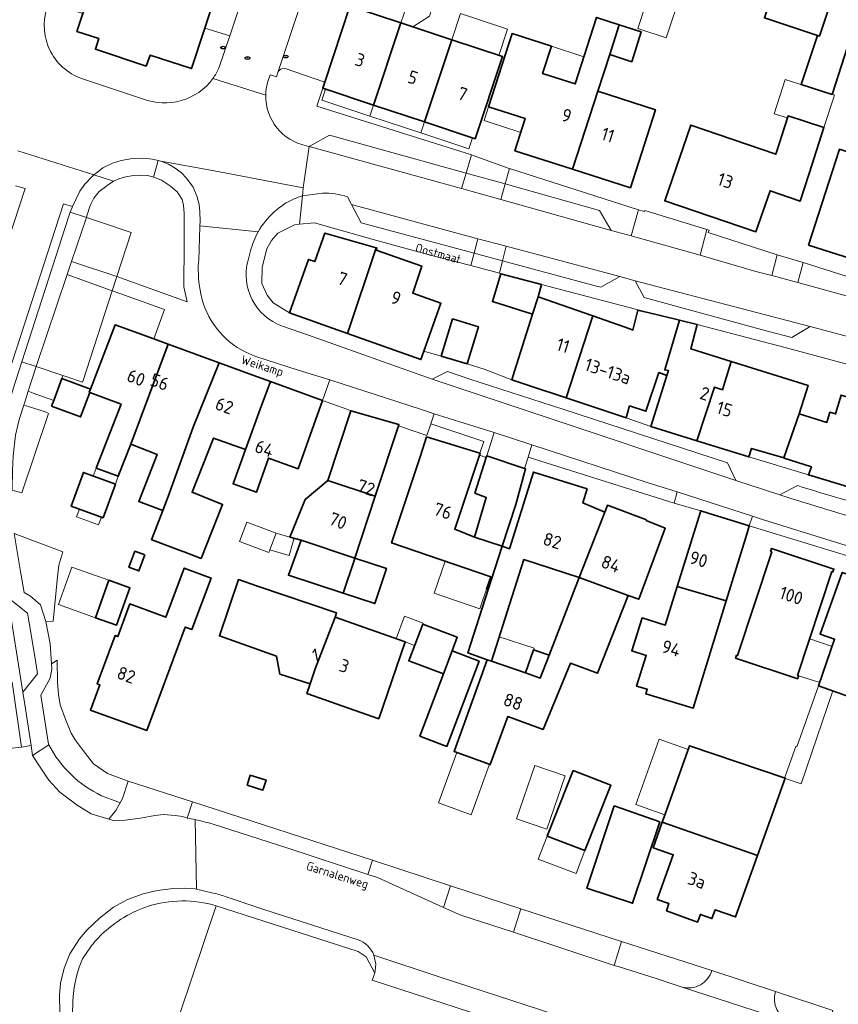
# Model space of a CAD drawing. Header units: metres. Extents: x 149984 to 156489, y 469398 to 478068.
# Tile 800 of 854: x 154618 to 154703, y 473938 to 474040. Entities that reach past the tile are written whole.
import ezdxf
from ezdxf.enums import TextEntityAlignment as Align

# ---------------------------------------------------------------- set-up
doc = ezdxf.new("R2010")
doc.units = ezdxf.units.M
doc.header["$LTSCALE"] = 0.75
for name, color, linetype, lineweight in [('B-WE-GR-BEPLANTING_CULTUUR_HEESTERS-GV', 252, 'Continuous', 18), ('B-WE-IE-MEUBILAIR-S', 252, 'Continuous', 25), ('B-WE-OG-BEBOUWING-GV', 6, 'Continuous', 35), ('B-WE-OG-BEBOUWING-T18', 1, 'Continuous', 18), ('B-WE-OG-BEBOUWING_LUIFEL-GV', 6, 'Continuous', 18), ('B-WE-OG-BEBOUWING_OVERBOUWING-GV', 6, 'Continuous', 18), ('B-WE-OG-TERREIN_BEGROEID-GV', 252, 'Continuous', 18), ('B-WE-OG-TERREIN_ERF-GV', 252, 'Continuous', 18), ('B-WE-OG-TOPOGRAFIE-T18', 7, 'Continuous', 18), ('B-WE-VH-OPENVERHARDING_BETONSTRAATSTEEN-GV', 252, 'Continuous', 18), ('B-WE-VH-OPENVERHARDING_STRAATBAKSTEEN-GV', 252, 'Continuous', 18), ('B-WE-VH-OPENVERHARDING_TEGEL-GV', 252, 'Continuous', 18)]:
    doc.layers.add(name, color=color, linetype=linetype, lineweight=lineweight)
doc.styles.add('NLCS-ISO', font='NLCS-ISO.ttf')
doc.styles.add('NLCS-ISO-M500-T18', font='NLCS-ISO.ttf', dxfattribs={"height": 0.9})
doc.styles.add('NLCS-ISO-M750-T18', font='NLCS-ISO.ttf', dxfattribs={"height": 1.35})

# ---------------------------------------------------------------- blocks, each defined once
blk = doc.blocks.new('SIE-MEUBILAIR_PUT_KOLK-SO')
blk.add_ellipse((0, 0), major_axis=(1.25, 0), ratio=0.54)
at = {"style": 'NLCS-ISO'}
blk.add_text('klk', height=0.75, dxfattribs=at).set_placement((0.03, 0), align=Align.MIDDLE_CENTER)
blk = doc.blocks.new('SIE-MEUBILAIR_PUT_RIOOLPUT-SO')
blk.add_ellipse((0, 0), major_axis=(1.25, 0), ratio=0.54)
at = {"style": 'NLCS-ISO'}
blk.add_text('ri', height=0.75, dxfattribs=at).set_placement((-0.04, 0.07), align=Align.MIDDLE_CENTER)

msp = doc.modelspace()

# ---------------------------------------------------------------- linework, layer by layer
at = {"layer": 'B-WE-GR-BEPLANTING_CULTUUR_HEESTERS-GV', "flags": 128}
for points in [[(154634.857, 474018.786), (154634.859, 474019.235), (154634.84, 474020.324), (154634.782, 474021.183), (154634.639, 474021.784), (154634.339, 474022.264), (154634.143, 474022.576), (154633.447, 474023.157), (154633.017, 474023.426), (154632.501, 474023.788), (154631.9, 474024.036), (154631.685, 474024.093), (154631.069, 474024.256), (154630.373, 474024.313), (154629.6, 474024.285), (154628.817, 474024.132), (154628.187, 474023.96), (154627.526, 474023.678), (154626.86, 474023.244), (154626.822, 474023.206), (154626.02, 474022.605), (154625.495, 474021.927), (154625.113, 474021.173), (154624.762, 474020.067), (154624.707, 474019.902), (154626.395, 474019.345), (154629.357, 474018.369), (154627.883, 474013.8), (154635.161, 474011.16), (154634.825, 474012.726), (154634.805, 474014.744), (154634.843, 474015.136)], [(154618.675, 474001.867), (154619.187, 474001.684), (154621.319, 474000.923), (154622.175, 474003.212), (154622.276, 474003.501), (154619.483, 474004.434)], [(154618.219, 474000.435), (154617.717, 473998.931), (154617.355, 473997.331), (154617.12, 473995.176), (154617.056, 473993.64), (154616.992, 473991.785), (154616.994, 473991.593), (154617.995, 473991.315), (154620.789, 473999.571), (154620.517, 473999.69), (154618.71, 474000.283)], [(154620.505, 473977.967), (154621.273, 473978.013), (154621.718, 473982.59), (154621.864, 473983.814), (154622.252, 473985.214), (154617.196, 473987.089), (154617.898, 473982.964), (154618.236, 473980.98), (154618.891, 473980.585), (154619.936, 473979.71)]]:
    msp.add_lwpolyline(points, close=True, dxfattribs=at)
for points in [[(154629.045, 473961.398), (154626.915, 473962.191), (154625.452, 473963.193), (154624.369, 473964.585), (154623.539, 473965.688), (154623.141, 473966.376), (154622.58, 473967.722), (154622.001, 473969.32), (154621.817, 473970.39), (154621.693, 473971.662), (154621.659, 473973.939), (154621.077, 473973.584), (154621.109, 473973.011), (154620.96, 473972.073), (154619.993, 473970.309), (154620.78, 473965.23), (154620.806, 473965.181)], [(154626.29, 473959.887), (154627.957, 473959.234), (154628.204, 473959.142), (154628.456, 473959.591), (154629.045, 473961.398)]]:
    msp.add_lwpolyline(points, dxfattribs=at)
at = {"layer": 'B-WE-GR-BEPLANTING_CULTUUR_HEESTERS-GV'}
msp.add_lwpolyline([(154620.806, 473965.181, 0.1649635), (154626.29, 473959.887)], format="xyb", dxfattribs=at)
at = {"layer": 'B-WE-OG-BEBOUWING-GV', "flags": 128}
for points in [[(154700.788, 474038.739), (154702.702, 474044.531), (154704.889, 474051.154), (154699.183, 474053.057), (154695.077, 474040.626), (154700.571, 474038.811)], [(154636.991, 474039.568), (154638.73, 474044.955), (154627.985, 474048.423), (154627.248, 474046.139), (154625.802, 474046.606), (154625.735, 474046.398), (154625.713, 474046.329), (154625.16, 474044.618), (154625.103, 474044.636), (154625.008, 474044.341), (154625.36, 474044.228), (154624.335, 474041.076), (154623.731, 474039.216), (154625.998, 474038.486), (154625.65, 474037.374), (154630.916, 474035.63), (154631.313, 474036.759), (154635.634, 474035.364)], [(154702.702, 474044.531), (154700.788, 474038.739), (154700.571, 474038.811), (154698.888, 474033.718), (154702.114, 474032.681), (154705.614, 474043.57)], [(154657.342, 474040.111), (154652.098, 474041.85), (154652.065, 474041.861), (154649.44, 474033.945), (154649.242, 474033.349), (154649.239, 474033.337), (154654.516, 474031.587)], [(154662.62, 474038.361), (154657.342, 474040.111), (154654.516, 474031.587), (154659.794, 474029.838)], [(154675.174, 474024.921), (154677.805, 474033.012), (154679.026, 474036.821), (154680.017, 474039.911), (154677.656, 474040.675), (154675.442, 474033.772), (154672.063, 474034.858), (154672.97, 474037.687), (154668.882, 474038.998), (154666.441, 474031.404), (154670.249, 474030.18), (154669.178, 474026.848)], [(154679.026, 474036.821), (154681.308, 474036.078), (154682.3, 474039.173), (154680.017, 474039.911)], [(154659.794, 474029.838), (154665.071, 474028.088), (154667.897, 474036.611), (154662.62, 474038.361)], [(154677.805, 474033.012), (154675.174, 474024.921), (154681.17, 474022.995), (154683.773, 474031.095)], [(154699.721, 474024.476), (154701.26, 474029.264), (154697.539, 474030.46), (154696.26, 474026.481), (154690.264, 474028.533), (154687.426, 474029.504), (154684.738, 474021.654), (154694.201, 474018.424), (154695.658, 474022.693), (154698.803, 474021.619)], [(154705.648, 474015.129), (154708.08, 474022.712), (154708.839, 474025.078), (154706.068, 474025.966), (154702.854, 474027.002), (154702.093, 474024.641), (154699.655, 474017.055)], [(154651.8, 474007.873), (154654.793, 474016.749), (154649.462, 474018.294), (154648.414, 474015.334), (154647.754, 474015.568), (154645.783, 474010.007)], [(154659.741, 474006.042), (154659.744, 474006.051), (154661.504, 474011.009), (154658.575, 474012.053), (154659.523, 474014.846), (154654.784, 474016.533), (154654.854, 474016.731), (154654.793, 474016.749), (154651.8, 474007.873), (154659.43, 474005.166)], [(154671.023, 474009.888), (154671.59, 474011.68), (154671.929, 474012.97), (154667.733, 474014.072), (154666.841, 474011.176)], [(154674.504, 474001.18), (154677.281, 474009.687), (154671.59, 474011.68), (154671.023, 474009.888), (154669.143, 474003.948), (154668.849, 474003.065), (154670.724, 474002.44)], [(154685.121, 474004.041), (154684.74, 474004.094), (154686.26, 474009.244), (154684.417, 474009.69), (154681.935, 474010.292), (154681.436, 474008.232), (154681.106, 474008.348), (154677.281, 474009.687), (154674.504, 474001.18), (154680.713, 473999.111), (154681.088, 474000.356), (154682.784, 473999.791), (154684.124, 474003.812), (154684.953, 474003.522)], [(154664.223, 474004.703), (154665.4, 474008.571), (154662.722, 474009.386), (154661.543, 474005.519)], [(154684.74, 474004.094), (154685.121, 474004.041), (154684.953, 474003.522), (154683.301, 473998.202), (154688.08, 473996.718), (154689.888, 474002.285), (154690.725, 474002.025), (154691.636, 474004.962), (154687.452, 474006.268), (154688.109, 474008.796), (154686.26, 474009.244)], [(154633.202, 474006.769), (154631.713, 474007.315), (154627.706, 474008.784), (154625.133, 474002.106), (154625.006, 474001.777), (154625.053, 474001.759), (154628.309, 474000.532), (154625.727, 473993.897), (154628.02, 473993.057), (154629.316, 473996.373)], [(154635.792, 473998.151), (154638.483, 474004.833), (154633.58, 474006.631), (154633.202, 474006.769), (154629.316, 473996.373), (154632.06, 473995.292), (154630.151, 473990.445), (154632.656, 473989.494), (154633.184, 473990.952)], [(154638.483, 474004.833), (154635.792, 473998.151), (154633.184, 473990.952), (154632.656, 473989.494), (154631.47, 473986.457), (154631.587, 473986.413), (154634.727, 473985.232), (154634.743, 473985.226), (154636.609, 473984.525), (154638.838, 473990.127), (154635.67, 473991.387), (154637.903, 473997.005), (154641.213, 473995.819), (154642.755, 474000), (154643.816, 474002.877), (154641.988, 474003.547)], [(154688.08, 473996.718), (154693.452, 473995.049), (154693.741, 473995.942), (154697.084, 473994.955), (154698.695, 473999.531), (154699.612, 474002.471), (154691.636, 474004.962), (154690.725, 474002.025), (154689.888, 474002.285)], [(154625.053, 474001.759), (154625.006, 474001.777), (154625.133, 474002.106), (154622.175, 474003.212), (154621.319, 474000.923), (154621.097, 474000.33), (154624.099, 473999.208)], [(154710.282, 474002.841), (154708.029, 474003.511), (154707.399, 474000.17), (154703.042, 474001.482), (154702.466, 473999.526), (154701.879, 473999.69), (154701.55, 473998.641), (154698.695, 473999.531), (154697.084, 473994.955), (154697.136, 473994.94), (154699.957, 473994.01), (154699.649, 473993.186), (154706.762, 473991.051), (154708.393, 473996.549)], [(154641.213, 473995.819), (154639.931, 473992.252), (154642.349, 473991.382), (154643.599, 473994.929), (154646.676, 473993.82), (154649.211, 474000.899), (154643.816, 474002.877), (154642.755, 474000)], [(154657.138, 473998.384), (154657.147, 473998.412), (154652.151, 473999.856), (154649.765, 473992.602), (154654.694, 473990.976), (154657.1, 473998.269)], [(154667.854, 473985.776), (154664.982, 473986.723), (154662.947, 473987.562), (154665.505, 473995.225), (154665.575, 473995.435), (154665.556, 473995.441), (154660.021, 473997.139), (154659.391, 473995.178), (154656.388, 473986.123), (154666.68, 473982.595), (154666.247, 473981.329), (154666.413, 473981.276)], [(154664.982, 473986.723), (154667.854, 473985.776), (154669.289, 473990.104), (154670.299, 473993.815), (154670.195, 473993.85), (154666.263, 473995.154), (154666.214, 473995.002), (154665.028, 473991.306), (154666.215, 473990.853)], [(154626.436, 473988.734), (154627.716, 473992.227), (154624.392, 473993.445), (154623.112, 473989.952)], [(154675.836, 473982.542), (154678.526, 473989.319), (154676.225, 473990.306), (154676.673, 473991.737), (154671.111, 473993.483), (154668.613, 473985.525), (154667.854, 473985.776), (154666.413, 473981.276), (154664.308, 473974.701), (154666.32, 473974.002), (154666.753, 473973.851), (154668.863, 473980.485), (154670.106, 473984.393)], [(154652.576, 473984.558), (154654.694, 473990.976), (154649.765, 473992.602), (154647.411, 473990.641), (154645.828, 473986.732), (154646.982, 473986.401)], [(154678.526, 473989.319), (154675.836, 473982.542), (154680.928, 473980.686), (154682.039, 473980.273), (154684.787, 473987.647), (154682.816, 473988.457), (154682.84, 473988.522), (154678.791, 473990.031)], [(154691.109, 473980.106), (154693.24, 473987.028), (154693.512, 473987.911), (154689.23, 473989.229), (154688.466, 473989.464), (154686.035, 473981.615)], [(154651.372, 473980.909), (154652.555, 473984.495), (154652.576, 473984.558), (154646.982, 473986.401), (154645.68, 473982.775)], [(154629.729, 473985.264), (154629.123, 473983.594), (154630.154, 473983.22), (154630.76, 473984.89)], [(154695.721, 473985.245), (154695.84, 473985.206), (154692.288, 473974.426), (154692.184, 473974.46), (154692.084, 473974.156), (154698.532, 473972.032), (154698.632, 473972.336), (154698.527, 473972.37), (154702.079, 473983.151), (154702.183, 473983.117), (154702.283, 473983.42), (154695.821, 473985.549)], [(154652.576, 473984.558), (154652.555, 473984.495), (154651.372, 473980.909), (154654.639, 473979.838), (154655.841, 473983.481)], [(154629.23, 473979.79), (154627.97, 473976.4), (154627.68, 473976.5), (154625.82, 473971.51), (154626.1, 473971.4), (154625.12, 473968.77), (154625.312, 473968.701), (154630.98, 473966.66), (154634.96, 473977.39), (154635.66, 473977.14), (154637.65, 473982.47), (154634.86, 473983.51), (154632.95, 473978.41)], [(154708.512, 473982.474), (154708.509, 473982.475), (154708.34, 473982.537), (154708.332, 473982.513), (154707.927, 473981.369), (154704.565, 473982.563), (154703.158, 473983.063), (154700.852, 473976.666), (154702.357, 473976.124), (154700.701, 473971.298), (154705.48, 473969.603), (154707.153, 473974.41), (154711.81, 473972.744), (154713.443, 473972.16), (154716.154, 473979.688)], [(154627.832, 473977.578), (154629.223, 473981.464), (154627.03, 473982.248), (154625.64, 473978.362)], [(154650.535, 473978.419), (154650.683, 473978.854), (154642.477, 473981.652), (154640.509, 473982.323), (154638.512, 473976.465), (154644.438, 473974.388), (154644.797, 473972.513), (154647.939, 473971.503), (154648.465, 473973.067)], [(154671.809, 473972.094), (154670.271, 473972.629), (154666.753, 473973.851), (154666.32, 473974.002), (154662.871, 473964.486), (154666.632, 473963.123), (154668.438, 473968.106), (154672.1, 473966.766), (154674.937, 473973.644), (154677.745, 473972.589), (154680.928, 473980.686), (154675.836, 473982.542), (154672.721, 473974.461)], [(154691.109, 473980.106), (154686.035, 473981.615), (154684.792, 473977.602), (154682.373, 473978.347), (154681.316, 473974.912), (154682.812, 473974.442), (154681.808, 473971.245), (154682.916, 473970.936), (154682.787, 473970.475), (154687.68, 473968.969)], [(154648.465, 473973.067), (154647.939, 473971.503), (154647.595, 473970.48), (154655.05, 473967.866), (154657.81, 473975.842), (154650.535, 473978.419)], [(154662.669, 473974.912), (154663.206, 473976.328), (154659.613, 473977.691), (154658.173, 473973.891), (154661.767, 473972.53)], [(154661.767, 473972.53), (154659.316, 473966.055), (154662.117, 473964.995), (154665.47, 473973.852), (154662.669, 473974.912)], [(154670.271, 473972.629), (154671.809, 473972.094), (154672.721, 473974.461), (154671.104, 473975.024)], [(154684.474, 473957.122), (154694.364, 473953.684), (154697.236, 473961.69), (154687.289, 473965.068), (154684.635, 473957.577)], [(154672.534, 473955.7), (154676.454, 473954.192), (154679.147, 473960.977), (154675.231, 473962.494)], [(154641.38, 473960.969), (154643.028, 473960.462), (154643.35, 473961.507), (154641.702, 473962.014)], [(154684.21, 473957.156), (154679.489, 473958.822), (154676.642, 473950.302), (154681.39, 473948.715)], [(154694.364, 473953.684), (154684.474, 473957.122), (154683.541, 473954.487), (154685.613, 473953.753), (154683.952, 473949.123), (154685.164, 473948.693), (154684.908, 473947.935), (154688.149, 473946.772), (154688.429, 473947.553), (154689.634, 473947.121), (154689.967, 473948.048), (154692.071, 473947.293)]]:
    msp.add_lwpolyline(points, close=True, dxfattribs=at)
at = {"layer": 'B-WE-OG-BEBOUWING_LUIFEL-GV', "flags": 128}
for points in [[(154658.598, 474039.695), (154660.302, 474040.813), (154661.299, 474043.882), (154658.903, 474044.661), (154657.342, 474040.111)], [(154686.511, 474043.445), (154683.542, 474044.425), (154681.929, 474039.539), (154684.898, 474038.559)], [(154662.62, 474038.361), (154667.498, 474036.743), (154668.399, 474039.459), (154663.521, 474041.077)], [(154672.97, 474037.687), (154672.063, 474034.858), (154675.442, 474033.772), (154676.35, 474036.603)], [(154697.539, 474030.46), (154701.26, 474029.264), (154702.335, 474032.61), (154697.226, 474034.252), (154696.081, 474030.688), (154697.469, 474030.242)], [(154649.526, 474033.242), (154649.144, 474032.093), (154654.135, 474030.438), (154654.516, 474031.587)], [(154654.516, 474031.587), (154654.135, 474030.438), (154659.413, 474028.688), (154659.794, 474029.838)], [(154666.441, 474031.404), (154665.979, 474029.966), (154669.787, 474028.742), (154670.249, 474030.18)], [(154659.794, 474029.838), (154659.413, 474028.688), (154664.401, 474027.034), (154664.782, 474028.184)], [(154625.727, 473993.897), (154625.423, 473993.067), (154627.716, 473992.227), (154628.02, 473993.057)], [(154625.64, 473978.362), (154627.03, 473982.248), (154623.194, 473983.621), (154621.804, 473979.735)], [(154661.94, 473984.22), (154660.803, 473980.896), (154665.544, 473979.275), (154666.247, 473981.329), (154666.68, 473982.595)], [(154659.571, 473977.581), (154659.654, 473977.801), (154657.733, 473978.529), (154656.845, 473976.184), (154657.81, 473975.842), (154658.774, 473975.477)], [(154671.104, 473975.024), (154671.165, 473975.217), (154667.553, 473976.366), (154666.753, 473973.851), (154670.271, 473972.629)], [(154698.527, 473972.37), (154698.632, 473972.336), (154700.815, 473971.629), (154702.102, 473975.381), (154699.781, 473976.177)], [(154702.167, 473970.778), (154700.701, 473971.298), (154698.453, 473964.961), (154698.324, 473965.007), (154697.157, 473961.717), (154697.267, 473961.68), (154698.891, 473961.129)], [(154663.162, 473964.381), (154661.262, 473959.137), (154664.638, 473957.913), (154666.539, 473963.157)], [(154672.534, 473955.7), (154671.612, 473953.302), (154675.532, 473951.794), (154676.454, 473954.192)]]:
    msp.add_lwpolyline(points, close=True, dxfattribs=at)
at = {"layer": 'B-WE-OG-BEBOUWING_OVERBOUWING-GV', "flags": 128}
for points in [[(154623.976, 473989.635), (154623.684, 473988.839), (154625.97, 473988.001), (154626.262, 473988.798)], [(154641.358, 473988.283), (154640.607, 473986.284), (154643.638, 473985.145), (154643.733, 473985.397), (154644.391, 473987.144)], [(154646.263, 473986.607), (154645.828, 473986.732), (154644.391, 473987.144), (154643.733, 473985.397), (154645.75, 473984.819)], [(154684.144, 473965.76), (154681.723, 473958.976), (154684.748, 473957.896), (154687.153, 473964.685)], [(154669.355, 473957.483), (154672.503, 473956.401), (154674.412, 473961.953), (154671.264, 473963.035)]]:
    msp.add_lwpolyline(points, close=True, dxfattribs=at)
at = {"layer": 'B-WE-OG-TERREIN_BEGROEID-GV'}
for points in [[(154638.172, 473948.464, 0.151472), (154631.042, 473948.382)], [(154631.042, 473948.382, 0.1251986), (154625.921, 473945.085)], [(154625.921, 473945.085, 0.06814), (154624.907, 473943.824)]]:
    msp.add_lwpolyline(points, format="xyb", dxfattribs=at)
at = {"layer": 'B-WE-OG-TERREIN_BEGROEID-GV', "flags": 128}
for points in [[(154631.975, 473929.961), (154631.998, 473930.032), (154638.172, 473948.464)], [(154624.907, 473943.824), (154624.294, 473942.965), (154623.949, 473942.082), (154623.695, 473941.139), (154623.441, 473939.957), (154623.336, 473939.045), (154623.325, 473938.905), (154623.306, 473938.656), (154623.261, 473937.044), (154627.171, 473936.944), (154627.246, 473931.544), (154622.545, 473931.553), (154621.973, 473931.548), (154621.974, 473928.944), (154621.801, 473927.426), (154622.202, 473927.443), (154626.649, 473927.216), (154627.125, 473927.192), (154627.146, 473927.35), (154628.463, 473930.987), (154631.975, 473929.961)]]:
    msp.add_lwpolyline(points, dxfattribs=at)
at = {"layer": 'B-WE-OG-TERREIN_ERF-GV', "flags": 128}
for points in [[(154705.614, 474043.57), (154702.114, 474032.681), (154698.888, 474033.718), (154700.571, 474038.811), (154695.077, 474040.626)], [(154652.098, 474041.85), (154657.342, 474040.111), (154662.62, 474038.361), (154667.897, 474036.611), (154665.071, 474028.088), (154659.794, 474029.838), (154654.516, 474031.587), (154649.239, 474033.337), (154648.613, 474031.478), (154664.687, 474026.413), (154664.854, 474026.36), (154668.582, 474025.015), (154668.631, 474024.997), (154682, 474020.696), (154682.534, 474020.562), (154682.633, 474020.537), (154682.667, 474020.645), (154689.097, 474018.653), (154689.328, 474018.583), (154689.248, 474018.367), (154696.416, 474016.029), (154699.111, 474015.25), (154709.66, 474011.898)], [(154654.694, 473990.976), (154652.576, 473984.558), (154655.841, 473983.481), (154654.639, 473979.838), (154651.372, 473980.909), (154645.68, 473982.775), (154646.982, 473986.401), (154645.828, 473986.732), (154647.411, 473990.641), (154649.765, 473992.602), (154652.151, 473999.856), (154651.745, 474000), (154649.211, 474000.899), (154646.676, 473993.82), (154643.599, 473994.929), (154642.349, 473991.382), (154639.931, 473992.252), (154641.213, 473995.819), (154637.903, 473997.005), (154635.67, 473991.387), (154638.838, 473990.127), (154636.609, 473984.525), (154634.743, 473985.226), (154634.727, 473985.232), (154631.587, 473986.413), (154631.47, 473986.457), (154632.656, 473989.494), (154630.151, 473990.445), (154632.06, 473995.292), (154629.316, 473996.373), (154628.02, 473993.057), (154625.727, 473993.897), (154628.309, 474000.532), (154625.053, 474001.759), (154624.099, 473999.208), (154621.097, 474000.33), (154621.319, 474000.923), (154619.187, 474001.684), (154618.675, 474001.867), (154618.315, 474000.723), (154618.219, 474000.435), (154618.71, 474000.283), (154620.517, 473999.69), (154620.789, 473999.571), (154617.995, 473991.315), (154616.994, 473991.593)], [(154703.686, 473984.777), (154693.512, 473987.911), (154693.24, 473987.028), (154691.109, 473980.106), (154687.68, 473968.969), (154682.787, 473970.475), (154682.916, 473970.936), (154681.808, 473971.245), (154682.812, 473974.442), (154681.316, 473974.912), (154682.373, 473978.347), (154684.792, 473977.602), (154686.035, 473981.615), (154688.466, 473989.464), (154685.706, 473990.256), (154670.563, 473995.021), (154670.195, 473993.85), (154670.299, 473993.815), (154669.289, 473990.104), (154667.854, 473985.776), (154668.613, 473985.525), (154671.111, 473993.483), (154676.673, 473991.737), (154676.225, 473990.306), (154678.526, 473989.319), (154678.791, 473990.031), (154682.84, 473988.522), (154682.816, 473988.457), (154684.787, 473987.647), (154682.039, 473980.273), (154680.928, 473980.686), (154677.745, 473972.589), (154674.937, 473973.644), (154672.1, 473966.766), (154668.438, 473968.106), (154666.632, 473963.123), (154662.871, 473964.486), (154666.32, 473974.002), (154664.308, 473974.701), (154666.413, 473981.276), (154666.247, 473981.329), (154666.68, 473982.595), (154656.388, 473986.123), (154659.391, 473995.178), (154660.021, 473997.139), (154665.556, 473995.441), (154665.956, 473996.644), (154660.453, 473998.499), (154660.039, 473997.291), (154657.1, 473998.269), (154654.694, 473990.976)], [(154617.196, 473987.089), (154622.252, 473985.214), (154621.864, 473983.814), (154621.718, 473982.59), (154621.273, 473978.013), (154620.505, 473977.967), (154620.96, 473975.657), (154621.077, 473973.584), (154621.659, 473973.939), (154621.693, 473971.662), (154621.817, 473970.39), (154622.001, 473969.32), (154622.58, 473967.722), (154623.141, 473966.376), (154623.539, 473965.688), (154624.369, 473964.585), (154625.452, 473963.193), (154626.915, 473962.191), (154629.045, 473961.398), (154635.73, 473959.248), (154654.393, 473953.202), (154662.505, 473950.543), (154669.813, 473948.155), (154680.258, 473944.737), (154689.614, 473941.756), (154696.239, 473939.558), (154702.191, 473937.593)], [(154705.48, 473969.603), (154700.701, 473971.298), (154702.357, 473976.124), (154700.852, 473976.666), (154703.158, 473983.063)], [(154654.633, 473941.471), (154653.741, 473943.152), (154652.911, 473943.695), (154638.172, 473948.464), (154631.998, 473930.032), (154631.975, 473929.961), (154630.692, 473925.951), (154631.811, 473905.8), (154624.628, 473908.529), (154623.168, 473900.842), (154622.12, 473895.44), (154618.285, 473876.641), (154617.46, 473872.4), (154616.999, 473869.464), (154616.995, 473869.44)], [(154700.924, 473879.47), (154689.589, 473883.175), (154690.918, 473886.934), (154686.231, 473888.489), (154692.717, 473907.568), (154691.567, 473908.167), (154697.43, 473926.85), (154694.894, 473927.681), (154694.869, 473927.581), (154687.996, 473929.783), (154677.516, 473933.229), (154668.937, 473935.988), (154654.385, 473940.737), (154654.494, 473941.098)]]:
    msp.add_lwpolyline(points, dxfattribs=at)
for points in [[(154679.026, 474036.821), (154677.805, 474033.012), (154683.773, 474031.095), (154681.17, 474022.995), (154675.174, 474024.921), (154669.178, 474026.848), (154670.249, 474030.18), (154666.441, 474031.404), (154668.882, 474038.998), (154672.97, 474037.687), (154672.063, 474034.858), (154675.442, 474033.772), (154677.656, 474040.675), (154680.017, 474039.911), (154682.3, 474039.173), (154681.308, 474036.078)], [(154712.623, 474027.549), (154711.851, 474025.142), (154715.155, 474024.08), (154711.659, 474013.197), (154705.648, 474015.129), (154699.655, 474017.055), (154702.093, 474024.641), (154702.854, 474027.002), (154706.068, 474025.966), (154707.139, 474029.308), (154707.442, 474029.211), (154708.508, 474032.534), (154710.976, 474031.743), (154710.8, 474031.195), (154713.513, 474030.325)], [(154701.26, 474029.264), (154699.721, 474024.476), (154698.803, 474021.619), (154695.658, 474022.693), (154694.201, 474018.424), (154684.738, 474021.654), (154687.426, 474029.504), (154690.264, 474028.533), (154696.26, 474026.481), (154697.539, 474030.46)], [(154664.602, 474014.928), (154660.276, 474016.049), (154654.485, 474017.616), (154648.382, 474019.372), (154646.829, 474019.217), (154646.312, 474019.165), (154644.578, 474018.302), (154643.931, 474017.518), (154643.451, 474016.651), (154642.936, 474014.766), (154642.925, 474013.047), (154643.458, 474011.849), (154644.109, 474011.037), (154645.783, 474010.007), (154647.754, 474015.568), (154648.414, 474015.334), (154649.462, 474018.294), (154654.793, 474016.749), (154654.854, 474016.731), (154654.784, 474016.533), (154659.523, 474014.846), (154658.575, 474012.053), (154661.504, 474011.009), (154659.744, 474006.051), (154661.543, 474005.519), (154662.722, 474009.386), (154665.4, 474008.571), (154664.223, 474004.703), (154665.984, 474004.166), (154668.849, 474003.065), (154669.143, 474003.948), (154671.023, 474009.888), (154666.841, 474011.176), (154667.733, 474014.072), (154667.568, 474014.115)], [(154631.713, 474007.315), (154632.822, 474010.363), (154627.711, 474012.197), (154627.4, 474012.308), (154624.378, 474002.982), (154624.311, 474002.82), (154622.883, 474003.298), (154622.276, 474003.501), (154622.175, 474003.212), (154625.133, 474002.106), (154627.706, 474008.784)], [(154677.281, 474009.687), (154681.106, 474008.348), (154681.436, 474008.232), (154681.935, 474010.292), (154684.417, 474009.69), (154681.711, 474010.401), (154671.929, 474012.97), (154671.59, 474011.68)], [(154691.636, 474004.962), (154699.612, 474002.471), (154698.695, 473999.531), (154701.55, 473998.641), (154701.879, 473999.69), (154702.466, 473999.526), (154703.042, 474001.482), (154707.399, 474000.17), (154708.029, 474003.511), (154697.088, 474006.436), (154688.109, 474008.796), (154687.452, 474006.268)], [(154683.301, 473998.202), (154684.953, 474003.522), (154684.124, 474003.812), (154682.784, 473999.791), (154681.088, 474000.356), (154680.713, 473999.111)], [(154693.452, 473995.049), (154699.649, 473993.186), (154699.957, 473994.01), (154697.136, 473994.94), (154697.084, 473994.955), (154693.741, 473995.942)], [(154666.214, 473995.002), (154665.505, 473995.225), (154662.947, 473987.562), (154664.982, 473986.723), (154666.215, 473990.853), (154665.028, 473991.306)], [(154627.716, 473992.227), (154626.436, 473988.734), (154623.112, 473989.952), (154624.392, 473993.445)], [(154629.729, 473985.264), (154630.76, 473984.89), (154630.154, 473983.22), (154629.123, 473983.594)], [(154698.527, 473972.37), (154698.632, 473972.336), (154698.532, 473972.032), (154692.084, 473974.156), (154692.184, 473974.46), (154692.288, 473974.426), (154695.84, 473985.206), (154695.721, 473985.245), (154695.821, 473985.549), (154702.283, 473983.42), (154702.183, 473983.117), (154702.079, 473983.151)], [(154675.836, 473982.542), (154670.106, 473984.393), (154668.863, 473980.485), (154666.753, 473973.851), (154670.271, 473972.629), (154671.104, 473975.024), (154672.721, 473974.461)], [(154630.98, 473966.66), (154625.312, 473968.701), (154625.12, 473968.77), (154626.1, 473971.4), (154625.82, 473971.51), (154627.68, 473976.5), (154627.97, 473976.4), (154629.23, 473979.79), (154632.95, 473978.41), (154634.86, 473983.51), (154637.65, 473982.47), (154635.66, 473977.14), (154634.96, 473977.39)], [(154627.832, 473977.578), (154625.64, 473978.362), (154627.03, 473982.248), (154629.223, 473981.464)], [(154647.939, 473971.503), (154644.797, 473972.513), (154644.438, 473974.388), (154638.512, 473976.465), (154640.509, 473982.323), (154642.477, 473981.652), (154650.683, 473978.854), (154650.535, 473978.419), (154657.81, 473975.842), (154655.05, 473967.866), (154647.595, 473970.48)], [(154662.117, 473964.995), (154659.316, 473966.055), (154661.767, 473972.53), (154658.173, 473973.891), (154659.613, 473977.691), (154663.206, 473976.328), (154662.669, 473974.912), (154665.47, 473973.852)], [(154687.289, 473965.068), (154697.236, 473961.69), (154694.364, 473953.684), (154692.071, 473947.293), (154689.967, 473948.048), (154689.634, 473947.121), (154688.429, 473947.553), (154688.149, 473946.772), (154684.908, 473947.935), (154685.164, 473948.693), (154683.952, 473949.123), (154685.613, 473953.753), (154683.541, 473954.487), (154684.474, 473957.122), (154684.635, 473957.577)], [(154676.454, 473954.192), (154672.534, 473955.7), (154675.231, 473962.494), (154679.147, 473960.977)], [(154641.38, 473960.969), (154641.702, 473962.014), (154643.35, 473961.507), (154643.028, 473960.462)], [(154679.489, 473958.822), (154684.21, 473957.156), (154681.39, 473948.715), (154676.642, 473950.302)]]:
    msp.add_lwpolyline(points, close=True, dxfattribs=at)
at = {"layer": 'B-WE-OG-TERREIN_ERF-GV'}
msp.add_lwpolyline([(154654.494, 473941.098, 0.034989), (154654.633, 473941.471)], format="xyb", dxfattribs=at)
at = {"layer": 'B-WE-VH-OPENVERHARDING_BETONSTRAATSTEEN-GV', "flags": 128}
for points in [[(154663.637, 474022.917), (154664.119, 474024.523), (154664.114, 474024.524), (154649.938, 474028.468), (154647.82, 474027.284)], [(154667.718, 474021.766), (154679.163, 474018.552), (154677.976, 474020.643), (154668.178, 474023.395)], [(154623.164, 474015.334), (154624.707, 474019.902), (154623.038, 474020.458), (154622.88, 474020.047), (154617.995, 474004.915), (154619.483, 474004.434), (154622.71, 474013.991)], [(154624.707, 474019.902), (154623.164, 474015.334), (154627.883, 474013.8), (154629.357, 474018.369), (154626.395, 474019.345)], [(154624.311, 474002.82), (154624.378, 474002.982), (154627.4, 474012.308), (154623.354, 474013.76), (154622.71, 474013.991), (154619.483, 474004.434), (154622.276, 474003.501), (154622.883, 474003.298)], [(154669.946, 474000), (154692.112, 473992.623), (154691.249, 473994.448), (154674.167, 474000), (154664.519, 474003.129), (154662.203, 474003.926), (154660.58, 474003.117)], [(154616.565, 473980.473), (154618.127, 473970.63), (154619.65, 473972.521), (154619.61, 473972.778), (154619.403, 473974.121), (154618.77, 473977.837), (154618.598, 473978.851)], [(154635.73, 473959.248), (154629.045, 473961.398), (154628.456, 473959.591), (154628.204, 473959.142), (154627.763, 473958.359), (154627.044, 473957.436), (154627.614, 473957.287), (154628.742, 473957.336), (154630.327, 473957.536), (154631.807, 473957.82), (154632.728, 473957.92), (154633.916, 473957.826), (154634.676, 473957.715), (154635.177, 473957.564)], [(154654.393, 473953.202), (154653.912, 473951.721), (154654.921, 473951.392), (154661.786, 473948.294), (154662.505, 473950.543)], [(154669.813, 473948.155), (154662.505, 473950.543), (154661.786, 473948.294), (154663.569, 473947.49), (154669.027, 473945.725)], [(154669.813, 473948.155), (154669.027, 473945.725), (154679.489, 473942.275), (154680.258, 473944.737)]]:
    msp.add_lwpolyline(points, close=True, dxfattribs=at)
for points in [[(154611.748, 474002.832), (154618.345, 474022.939), (154617.353, 474023.194)], [(154617.094, 474002.125), (154617.995, 474004.915), (154622.88, 474020.047), (154623.038, 474020.458), (154623.233, 474020.963), (154623.269, 474021.04), (154622.328, 474021.344), (154615.795, 474001.139)], [(154698.509, 473992.079), (154696.687, 473991.114)], [(154616.998, 473971.668), (154617.958, 473964.941), (154618.97, 473965.093), (154618.328, 473969.359), (154618.127, 473970.63), (154616.565, 473980.473)], [(154635.177, 473957.564), (154634.676, 473957.715), (154633.916, 473957.826), (154632.728, 473957.92), (154631.807, 473957.82), (154630.327, 473957.536), (154628.742, 473957.336), (154627.614, 473957.287), (154627.044, 473957.436), (154625.2, 473958.015), (154623.76, 473958.912), (154621.944, 473960.264), (154620.811, 473961.512), (154620.055, 473962.655), (154619.125, 473964.064), (154618.97, 473965.093), (154617.958, 473964.941), (154613.733, 473964.46)], [(154653.912, 473951.721), (154654.393, 473953.202), (154635.73, 473959.248), (154635.177, 473957.564)], [(154615.694, 473937.313), (154621.969, 473937.377), (154621.915, 473939.16), (154622.025, 473940.434), (154622.391, 473941.994), (154622.986, 473943.482), (154623.984, 473945.034), (154624.759, 473945.921), (154626.071, 473947.177), (154627.512, 473948.304), (154628.99, 473949.098), (154630.615, 473949.689), (154632.056, 473950.059), (154633.7, 473950.262), (154634.846, 473950.299), (154635.965, 473950.222), (154636.132, 473950.183), (154636, 473957.402)], [(154636, 473957.402), (154636.132, 473950.183), (154637.711, 473949.812)], [(154637.865, 473956.921), (154645.517, 473954.462), (154653.912, 473951.721)], [(154699.686, 473935.77), (154697.74, 473936.391), (154686.528, 473940.017), (154683.957, 473940.865), (154679.906, 473942.137), (154679.489, 473942.275), (154669.027, 473945.725), (154663.569, 473947.49), (154661.786, 473948.294), (154654.921, 473951.392), (154653.912, 473951.721), (154645.517, 473954.462), (154637.865, 473956.921)], [(154639.104, 473949.417), (154643.133, 473948.086), (154652.923, 473944.939)], [(154689.614, 473941.756), (154680.258, 473944.737), (154679.489, 473942.275), (154679.906, 473942.137)], [(154671.74, 473937.703), (154661.537, 473941.025), (154654.545, 473943.341), (154654.747, 473942.413), (154654.633, 473941.471)], [(154654.545, 473943.341), (154661.537, 473941.025), (154671.74, 473937.703), (154681.519, 473934.482), (154686.459, 473932.91), (154697.761, 473929.238), (154701.875, 473927.886), (154709.678, 473925.406)], [(154679.906, 473942.137), (154683.957, 473940.865), (154686.528, 473940.017)], [(154696.239, 473939.558), (154689.614, 473941.756)], [(154654.494, 473941.098), (154654.385, 473940.737), (154668.937, 473935.988)], [(154686.528, 473940.017), (154697.74, 473936.391)], [(154702.057, 473937.181), (154702.191, 473937.593), (154696.239, 473939.558)]]:
    msp.add_lwpolyline(points, dxfattribs=at)
at = {"layer": 'B-WE-VH-OPENVERHARDING_BETONSTRAATSTEEN-GV'}
for points in [[(154717.815, 473986.628, -0.0127015), (154698.509, 473992.079)], [(154696.687, 473991.114, 0.0158488), (154716.745, 473985.412)], [(154635.177, 473957.564, -0.0072487), (154636, 473957.402)], [(154636, 473957.402, 0.0072487), (154635.177, 473957.564)], [(154636, 473957.402, -0.0197688), (154637.865, 473956.921)], [(154637.865, 473956.921, 0.0197688), (154636, 473957.402)], [(154637.711, 473949.812, -0.027986), (154639.104, 473949.417)], [(154652.923, 473944.939, -0.209319), (154654.545, 473943.341)], [(154689.614, 473941.756, -0.4168728), (154686.528, 473940.017)], [(154686.528, 473940.017, 0.4168728), (154689.614, 473941.756)], [(154654.633, 473941.471, -0.034989), (154654.494, 473941.098)], [(154697.74, 473936.391, -0.3899188), (154696.239, 473939.558)], [(154696.239, 473939.558, 0.3899188), (154697.74, 473936.391)]]:
    msp.add_lwpolyline(points, format="xyb", dxfattribs=at)
at = {"layer": 'B-WE-VH-OPENVERHARDING_STRAATBAKSTEEN-GV', "flags": 128}
for points in [[(154638.73, 474044.955), (154636.991, 474039.568), (154639.584, 474038.776), (154649.693, 474069.036)], [(154649.693, 474069.036), (154639.584, 474038.776), (154638.461, 474035.415)], [(154643.52, 474033.913), (154643.787, 474034.719), (154644.431, 474034.521), (154644.615, 474035.082), (154649.593, 474050.059)], [(154649.593, 474050.059), (154644.615, 474035.082)], [(154645.224, 474035.411), (154649.44, 474033.945), (154652.065, 474041.861), (154652.098, 474041.85), (154654.207, 474048.166)], [(154638.461, 474035.415), (154639.584, 474038.776), (154636.991, 474039.568), (154635.634, 474035.364), (154631.313, 474036.759), (154630.916, 474035.63), (154625.65, 474037.374), (154625.998, 474038.486), (154623.731, 474039.216), (154624.335, 474041.076), (154621.968, 474041.835), (154620.808, 474042.207), (154620.619, 474041.653)], [(154644.615, 474035.082), (154644.431, 474034.521), (154643.787, 474034.719), (154643.52, 474033.913)], [(154648.613, 474031.478), (154649.239, 474033.337), (154649.242, 474033.349), (154649.44, 474033.945), (154645.224, 474035.411)], [(154624.496, 474034.244), (154630.549, 474032.244)], [(154630.549, 474032.244), (154624.496, 474034.244)], [(154637.84, 474034.347), (154643.326, 474032.618)], [(154643.326, 474032.618), (154637.84, 474034.347)], [(154647.534, 474027.368), (154647.82, 474027.284), (154649.938, 474028.468), (154664.114, 474024.524), (154664.119, 474024.523), (154664.687, 474026.413), (154648.613, 474031.478)], [(154615.795, 474001.139), (154622.328, 474021.344), (154623.269, 474021.04), (154623.653, 474021.86), (154624.025, 474022.652), (154624.55, 474023.368), (154625.333, 474024.208), (154625.486, 474024.325), (154617.597, 474026.826)], [(154617.597, 474026.826), (154625.486, 474024.325), (154625.858, 474024.609), (154626.421, 474025.058), (154627.423, 474025.535), (154628.311, 474025.812), (154629.504, 474026.041), (154630.573, 474026.06), (154631.556, 474025.974), (154632.151, 474025.826), (154632.434, 474025.755), (154637.803, 474024.802), (154647.224, 474023.002), (154647.82, 474027.284)], [(154698.549, 474013.172), (154695.86, 474013.907), (154694.176, 474014.313), (154688.393, 474016.006), (154681.264, 474017.994), (154679.163, 474018.552), (154667.718, 474021.766), (154663.637, 474022.917), (154647.82, 474027.284), (154647.224, 474023.002), (154647.157, 474022.523), (154647.14, 474022.162), (154649.206, 474022.45)], [(154647.82, 474027.284), (154647.534, 474027.368)], [(154636.441, 474020.866), (154636.405, 474021.288), (154636.256, 474021.866), (154636.233, 474021.956), (154635.796, 474023.049), (154635.107, 474023.998), (154634.582, 474024.561), (154634.019, 474024.972), (154633.246, 474025.449), (154632.434, 474025.755), (154632.151, 474025.826), (154631.685, 474024.093), (154631.9, 474024.036), (154632.501, 474023.788), (154633.017, 474023.426), (154633.447, 474023.157), (154634.143, 474022.576), (154634.339, 474022.264), (154634.639, 474021.784), (154634.782, 474021.183), (154634.84, 474020.324), (154634.859, 474019.235), (154634.857, 474018.786), (154634.843, 474015.136), (154634.805, 474014.744), (154634.825, 474012.726), (154635.161, 474011.16), (154627.883, 474013.8), (154627.4, 474012.308), (154627.711, 474012.197), (154632.822, 474010.363), (154631.713, 474007.315), (154633.202, 474006.769), (154633.58, 474006.631), (154638.483, 474004.833), (154641.988, 474003.547), (154643.816, 474002.877), (154649.211, 474000.899), (154649.985, 474003.069), (154646.7, 474004.076), (154642.198, 474005.503), (154641.241, 474005.923)], [(154647.224, 474023.002), (154637.803, 474024.802), (154632.434, 474025.755), (154633.246, 474025.449), (154634.019, 474024.972), (154634.582, 474024.561), (154635.107, 474023.998), (154635.796, 474023.049), (154636.233, 474021.956), (154636.256, 474021.866), (154636.405, 474021.288), (154636.441, 474020.866), (154636.472, 474020.495), (154636.5, 474019.512), (154636.486, 474019.042), (154642.543, 474018.43)], [(154617.353, 474023.194), (154618.345, 474022.939), (154611.748, 474002.832)], [(154649.206, 474022.45), (154647.14, 474022.162), (154646.829, 474019.217), (154648.382, 474019.372), (154654.485, 474017.616), (154660.276, 474016.049), (154664.602, 474014.928), (154664.939, 474016.202), (154653.243, 474019.363), (154652.219, 474021.276), (154651.804, 474022.05)], [(154647.14, 474022.162), (154647.157, 474022.523), (154647.224, 474023.002)], [(154706.762, 473991.051), (154699.649, 473993.186), (154693.452, 473995.049), (154688.08, 473996.718), (154683.301, 473998.202), (154680.713, 473999.111), (154674.504, 474001.18), (154670.724, 474002.44), (154668.849, 474003.065), (154665.984, 474004.166), (154664.223, 474004.703), (154661.543, 474005.519), (154659.744, 474006.051), (154659.741, 474006.042), (154659.43, 474005.166), (154651.8, 474007.873), (154645.783, 474010.007), (154644.109, 474011.037), (154643.458, 474011.849), (154642.925, 474013.047), (154642.936, 474014.766), (154643.451, 474016.651), (154643.931, 474017.518), (154644.578, 474018.302), (154646.312, 474019.165), (154646.829, 474019.217), (154647.14, 474022.162)], [(154651.804, 474022.05), (154652.219, 474021.276), (154665.333, 474017.695), (154668.281, 474016.948), (154680.073, 474013.782), (154681.647, 474013.331), (154699.832, 474008.586), (154705.26, 474007.131), (154706.422, 474005.225), (154710.734, 474004.049), (154723.542, 474000.674), (154725.538, 474000.248)], [(154636.342, 474015.231), (154636.38, 474015.458), (154636.484, 474018.972), (154636.486, 474019.042), (154636.5, 474019.512), (154636.472, 474020.495), (154636.441, 474020.866)], [(154642.543, 474018.43), (154636.486, 474019.042), (154636.484, 474018.972), (154636.38, 474015.458), (154636.342, 474015.231)], [(154641.748, 474016.442), (154641.482, 474015.491)], [(154641.482, 474015.491), (154641.748, 474016.442)], [(154705.26, 474007.131), (154699.832, 474008.586), (154697.926, 474007.46), (154694.891, 474008.255), (154682.591, 474011.605), (154681.647, 474013.331), (154680.073, 474013.782), (154678.116, 474012.666), (154677.654, 474012.766), (154667.904, 474015.4), (154667.892, 474015.403), (154667.568, 474014.115), (154667.733, 474014.072), (154671.929, 474012.97), (154681.711, 474010.401), (154684.417, 474009.69), (154686.26, 474009.244), (154688.109, 474008.796), (154697.088, 474006.436), (154708.029, 474003.511)], [(154723.779, 474005.785), (154716.335, 474007.744), (154715.081, 474007.028), (154712.773, 474007.666), (154712.555, 474007.726), (154711.495, 474009.58), (154709.189, 474010.22), (154698.549, 474013.172)], [(154645.052, 474008.64), (154647.746, 474007.7), (154660.58, 474003.117), (154662.203, 474003.926), (154664.519, 474003.129), (154674.167, 474000), (154691.249, 473994.448), (154692.112, 473992.623), (154696.687, 473991.114), (154698.509, 473992.079)], [(154696.687, 473991.114), (154692.112, 473992.623), (154669.946, 474000), (154660.58, 474003.117), (154647.746, 474007.7), (154645.052, 474008.64)], [(154641.241, 474005.923), (154642.198, 474005.503), (154646.7, 474004.076), (154649.985, 474003.069), (154659.382, 474000), (154660.791, 473999.54), (154667.018, 473997.581), (154670.938, 473996.297), (154682.998, 473992.38), (154686.02, 473991.417), (154693.829, 473988.896), (154694.877, 473988.569), (154705.028, 473985.399), (154705.542, 473985.257), (154709.106, 473984.27), (154713.975, 473982.976), (154724.966, 473980.263)], [(154613.733, 473964.46), (154617.958, 473964.941), (154616.998, 473971.668)]]:
    msp.add_lwpolyline(points, dxfattribs=at)
at = {"layer": 'B-WE-VH-OPENVERHARDING_STRAATBAKSTEEN-GV'}
for points in [[(154620.619, 474041.653, 0.4207006), (154624.496, 474034.244)], [(154624.496, 474034.244, -0.4207006), (154620.619, 474041.653)], [(154638.461, 474035.415, -0.0515061), (154637.84, 474034.347)], [(154637.84, 474034.347, 0.0515061), (154638.461, 474035.415)], [(154645.224, 474035.411, 0.2281799), (154644.615, 474035.082)], [(154644.615, 474035.082, -0.2281799), (154645.224, 474035.411)], [(154630.549, 474032.244, 0.3440977), (154637.84, 474034.347)], [(154637.84, 474034.347, -0.3440977), (154630.549, 474032.244)], [(154643.52, 474033.913, 0.0634015), (154643.326, 474032.618)], [(154643.326, 474032.618, -0.0634015), (154643.52, 474033.913)], [(154643.326, 474032.618, 0.3645606), (154647.534, 474027.368)], [(154647.534, 474027.368, -0.3645606), (154643.326, 474032.618)], [(154651.804, 474022.05, 0.0878117), (154649.206, 474022.45)], [(154649.206, 474022.45, -0.0878117), (154651.804, 474022.05)], [(154645.443, 474021.418, 0.0455728), (154644.213, 474020.498)], [(154644.213, 474020.498, -0.0455728), (154645.443, 474021.418)], [(154647.14, 474022.162, 0.063566), (154645.443, 474021.418)], [(154645.443, 474021.418, -0.063566), (154647.14, 474022.162)], [(154644.213, 474020.498, 0.083732), (154642.543, 474018.43)], [(154642.543, 474018.43, -0.083732), (154644.213, 474020.498)], [(154642.543, 474018.43, 0.0670425), (154641.748, 474016.442)], [(154641.748, 474016.442, -0.0670425), (154642.543, 474018.43)], [(154641.482, 474015.491, 0.394685), (154645.052, 474008.64)], [(154645.052, 474008.64, -0.394685), (154641.482, 474015.491)], [(154636.342, 474015.231, 0.0648177), (154636.579, 474011.975)], [(154636.579, 474011.975, -0.0648177), (154636.342, 474015.231)], [(154636.579, 474011.975, 0.2309251), (154641.241, 474005.923)], [(154641.241, 474005.923, -0.2309251), (154636.579, 474011.975)], [(154698.509, 473992.079, 0.0127015), (154717.815, 473986.628)], [(154716.745, 473985.412, -0.0158488), (154696.687, 473991.114)]]:
    msp.add_lwpolyline(points, format="xyb", dxfattribs=at)
at = {"layer": 'B-WE-VH-OPENVERHARDING_STRAATBAKSTEEN-GV', "flags": 128}
for points in [[(154664.119, 474024.523), (154668.163, 474023.399), (154668.178, 474023.395), (154668.631, 474024.997), (154668.582, 474025.015), (154664.854, 474026.36), (154664.687, 474026.413)], [(154668.163, 474023.399), (154664.119, 474024.523), (154663.637, 474022.917), (154667.718, 474021.766), (154668.178, 474023.395)], [(154681.264, 474017.994), (154682, 474020.696), (154668.631, 474024.997), (154668.178, 474023.395), (154677.976, 474020.643), (154679.163, 474018.552)], [(154652.219, 474021.276), (154653.243, 474019.363), (154664.939, 474016.202), (154665.333, 474017.695)], [(154682, 474020.696), (154681.264, 474017.994), (154688.393, 474016.006), (154689.097, 474018.653), (154682.667, 474020.645), (154682.633, 474020.537), (154682.534, 474020.562)], [(154689.097, 474018.653), (154688.393, 474016.006), (154694.176, 474014.313), (154695.86, 474013.907), (154696.416, 474016.029), (154689.248, 474018.367), (154689.328, 474018.583)], [(154667.892, 474015.403), (154668.281, 474016.948), (154665.333, 474017.695), (154664.939, 474016.202)], [(154668.281, 474016.948), (154667.892, 474015.403), (154667.904, 474015.4), (154677.654, 474012.766), (154678.116, 474012.666), (154680.073, 474013.782)], [(154627.883, 474013.8), (154623.164, 474015.334), (154622.71, 474013.991), (154623.354, 474013.76), (154627.4, 474012.308)], [(154664.939, 474016.202), (154664.602, 474014.928), (154667.568, 474014.115), (154667.892, 474015.403)], [(154698.549, 474013.172), (154699.111, 474015.25), (154696.416, 474016.029), (154695.86, 474013.907)], [(154699.111, 474015.25), (154698.549, 474013.172), (154709.189, 474010.22), (154709.66, 474011.898)], [(154681.647, 474013.331), (154682.591, 474011.605), (154694.891, 474008.255), (154697.926, 474007.46), (154699.832, 474008.586)], [(154652.151, 473999.856), (154657.147, 473998.412), (154657.138, 473998.384), (154657.1, 473998.269), (154660.039, 473997.291), (154660.453, 473998.499), (154660.791, 473999.54), (154659.382, 474000), (154649.985, 474003.069), (154649.211, 474000.899), (154651.745, 474000)], [(154665.505, 473995.225), (154666.214, 473995.002), (154666.263, 473995.154), (154667.018, 473997.581), (154660.791, 473999.54), (154660.453, 473998.499), (154665.956, 473996.644), (154665.556, 473995.441), (154665.575, 473995.435)], [(154670.563, 473995.021), (154670.938, 473996.297), (154667.018, 473997.581), (154666.263, 473995.154), (154670.195, 473993.85)], [(154685.706, 473990.256), (154686.02, 473991.417), (154682.998, 473992.38), (154670.938, 473996.297), (154670.563, 473995.021)], [(154693.829, 473988.896), (154686.02, 473991.417), (154685.706, 473990.256), (154688.466, 473989.464), (154689.23, 473989.229), (154693.512, 473987.911)], [(154694.877, 473988.569), (154693.829, 473988.896), (154693.512, 473987.911), (154703.686, 473984.777), (154705.199, 473984.311), (154705.542, 473985.257), (154705.028, 473985.399)]]:
    msp.add_lwpolyline(points, close=True, dxfattribs=at)
at = {"layer": 'B-WE-VH-OPENVERHARDING_TEGEL-GV', "flags": 128}
for points in [[(154625.486, 474024.325), (154627.526, 474023.678), (154628.187, 474023.96), (154628.817, 474024.132), (154629.6, 474024.285), (154630.373, 474024.313), (154631.069, 474024.256), (154631.685, 474024.093), (154632.151, 474025.826), (154631.556, 474025.974), (154630.573, 474026.06), (154629.504, 474026.041), (154628.311, 474025.812), (154627.423, 474025.535), (154626.421, 474025.058), (154625.858, 474024.609)], [(154627.526, 474023.678), (154625.486, 474024.325), (154625.333, 474024.208), (154624.55, 474023.368), (154624.025, 474022.652), (154623.653, 474021.86), (154623.269, 474021.04), (154623.233, 474020.963), (154623.038, 474020.458), (154624.707, 474019.902), (154624.762, 474020.067), (154625.113, 474021.173), (154625.495, 474021.927), (154626.02, 474022.605), (154626.822, 474023.206), (154626.86, 474023.244)], [(154616.994, 473991.593), (154616.992, 473991.785), (154617.056, 473993.64), (154617.12, 473995.176), (154617.355, 473997.331), (154617.717, 473998.931), (154618.219, 474000.435), (154618.315, 474000.723), (154618.675, 474001.867), (154619.483, 474004.434), (154617.995, 474004.915), (154617.094, 474002.125), (154616.298, 473999.458), (154615.701, 473996.71), (154615.382, 473994.083), (154615.299, 473992.258)]]:
    msp.add_lwpolyline(points, close=True, dxfattribs=at)
for points in [[(154616.565, 473980.473), (154618.598, 473978.851), (154618.77, 473977.837), (154619.403, 473974.121), (154619.61, 473972.778), (154619.65, 473972.521), (154618.127, 473970.63), (154618.328, 473969.359), (154618.97, 473965.093), (154619.125, 473964.064), (154620.806, 473965.181), (154620.78, 473965.23), (154619.993, 473970.309), (154620.96, 473972.073), (154621.109, 473973.011), (154621.077, 473973.584), (154620.96, 473975.657), (154620.505, 473977.967), (154619.936, 473979.71), (154618.891, 473980.585), (154618.236, 473980.98), (154617.898, 473982.964), (154617.196, 473987.089)], [(154620.806, 473965.181), (154619.125, 473964.064), (154620.055, 473962.655), (154620.811, 473961.512), (154621.944, 473960.264), (154623.76, 473958.912), (154625.2, 473958.015), (154627.044, 473957.436), (154627.763, 473958.359), (154628.204, 473959.142)], [(154628.204, 473959.142), (154627.957, 473959.234), (154626.29, 473959.887)], [(154637.711, 473949.812), (154636.132, 473950.183), (154635.965, 473950.222), (154634.846, 473950.299), (154633.7, 473950.262), (154632.056, 473950.059), (154630.615, 473949.689), (154628.99, 473949.098), (154627.512, 473948.304), (154626.071, 473947.177), (154624.759, 473945.921), (154623.984, 473945.034), (154622.986, 473943.482), (154622.391, 473941.994), (154622.025, 473940.434), (154621.915, 473939.16), (154621.969, 473937.377)], [(154652.923, 473944.939), (154643.133, 473948.086), (154639.104, 473949.417)], [(154638.172, 473948.464), (154652.911, 473943.695), (154653.741, 473943.152), (154654.633, 473941.471), (154654.747, 473942.413), (154654.545, 473943.341)], [(154623.261, 473937.044), (154623.306, 473938.656), (154623.325, 473938.905), (154623.336, 473939.045), (154623.441, 473939.957), (154623.695, 473941.139), (154623.949, 473942.082), (154624.294, 473942.965), (154624.907, 473943.824)]]:
    msp.add_lwpolyline(points, dxfattribs=at)
at = {"layer": 'B-WE-VH-OPENVERHARDING_TEGEL-GV'}
for points in [[(154626.29, 473959.887, -0.1649635), (154620.806, 473965.181)], [(154631.042, 473948.382, -0.151472), (154638.172, 473948.464)], [(154639.104, 473949.417, 0.027986), (154637.711, 473949.812)], [(154625.921, 473945.085, -0.1251986), (154631.042, 473948.382)], [(154624.907, 473943.824, -0.06814), (154625.921, 473945.085)], [(154654.545, 473943.341, 0.209319), (154652.923, 473944.939)]]:
    msp.add_lwpolyline(points, format="xyb", dxfattribs=at)

# ---------------------------------------------------------------- block references
at = {"layer": 'B-WE-IE-MEUBILAIR-S', "xscale": 0.2, "yscale": 0.2, "zscale": 0.2}
for name, p in [('SIE-MEUBILAIR_PUT_KOLK-SO', (154638.894, 474037.549)), ('SIE-MEUBILAIR_PUT_KOLK-SO', (154645.4, 474036.618)), ('SIE-MEUBILAIR_PUT_RIOOLPUT-SO', (154641.43, 474036.457))]:
    msp.add_blockref(name, p, dxfattribs=at)

# ---------------------------------------------------------------- texts
at = {"layer": 'B-WE-OG-BEBOUWING-T18', "style": 'NLCS-ISO-M750-T18'}
for s, rotation, p in [('3', 341.7, (154653.108, 474036.268)), ('5', 341.7, (154658.595, 474034.449)), ('7', 341.7, (154663.753, 474032.739)), ('9', 342.2, (154674.553, 474030.501)), ('11', 342.2, (154678.833, 474028.48)), ('13', 341.2, (154691.03, 474023.733)), ('7', 340.5, (154651.281, 474013.546)), ('9', 340.5, (154656.841, 474011.555)), ('11', 342.5, (154674.186, 474006.625)), ('13-13a', 341.6, (154678.83, 474003.955)), ('60', 338.9, (154629.871, 474003.279)), ('56', 339.9, (154632.307, 474002.837)), ('2', 342.7, (154688.885, 474001.63)), ('62', 339.9, (154639.035, 474000.37)), ('15', 342.8, (154690.938, 474000.019)), ('64', 340.3, (154643.184, 473995.934)), ('72', 341.9, (154653.736, 473991.874)), ('76', 341.7, (154661.701, 473989.436)), ('70', 338, (154650.825, 473988.415)), ('82', 342.6, (154673.065, 473986.352)), ('84', 339.6, (154679.14, 473983.948)), ('90', 343, (154688.255, 473984.429)), ('100', 341.8, (154697.868, 473980.663)), ('94', 343, (154685.408, 473975.182)), ('1', 10.8, (154648.494, 473974.477)), ('82', 339.7, (154628.852, 473972.426)), ('3', 340.7, (154651.476, 473973.358)), ('88', 340.1, (154668.994, 473969.64)), ('3a', 340.8, (154688.066, 473951.105))]:
    msp.add_text(s, height=1.35, rotation=rotation, dxfattribs=at).set_placement(p, align=Align.MIDDLE)
at = {"layer": 'B-WE-OG-TOPOGRAFIE-T18', "style": 'NLCS-ISO-M500-T18'}
for s, rotation, p in [('Oostmaat', 344.7, (154661.221, 474016.184)), ('Weikamp', 342.4, (154642.94, 474004.391)), ('Garnalenweg', 342.5, (154650.727, 473951.519))]:
    msp.add_text(s, height=0.9, rotation=rotation, dxfattribs=at).set_placement(p, align=Align.MIDDLE)

doc.saveas('drawing.dxf')
